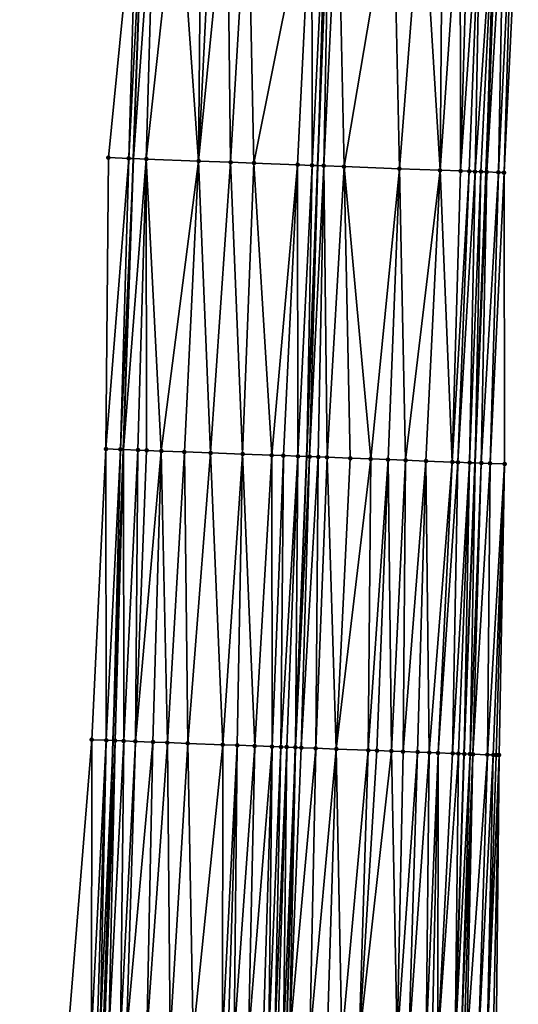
# Model space of a CAD drawing. Header units: feet. Extents: x 2004186 to 2014793, y 836912 to 864902.
# Tile 892 of 974: x 2004186 to 2004220, y 861165 to 861232. Entities that reach past the tile are written whole.
import ezdxf

# ---------------------------------------------------------------- set-up
doc = ezdxf.new("R2010")
doc.units = ezdxf.units.FT
doc.header["$LTSCALE"] = 100
doc.header["$MEASUREMENT"] = 0
for name, color, linetype, lineweight in [('EP_Travel Lane', 5, 'Continuous', 40), ('GPL_Skip Line', 2, 'Continuous', 40), ('Road Shots', 4, 'Continuous', 200), ('Road X-Section', 30, 'Continuous', 13)]:
    doc.layers.add(name, color=color, linetype=linetype, lineweight=lineweight)
doc.layers.add('I-77 SB_MM21-27-Surface-Border', color=7, linetype='Continuous')
doc.layers.add('I-77 SB_MM21-27-Surface-TIN', color=7, linetype='Continuous')

msp = doc.modelspace()

# ---------------------------------------------------------------- linework, layer by layer
at = {"layer": 'EP_Travel Lane'}
for points in [[(2004188.350491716, 860922.342251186, 458.7091436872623), (2004188.217480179, 860942.5299093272, 459.1132109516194), (2004188.277446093, 860962.5266677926, 459.4701127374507), (2004188.337413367, 860982.5238797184, 459.8030662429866), (2004188.397376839, 861002.5198240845, 460.2029673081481), (2004188.549641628, 861022.6916883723, 460.62647474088), (2004188.870431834, 861042.6852360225, 461.0204127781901), (2004189.191227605, 861062.6791305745, 461.3969063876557), (2004189.512018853, 861082.6727431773, 461.787587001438), (2004189.900987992, 861102.8221645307, 462.1748306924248), (2004190.457242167, 861122.8108226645, 462.5558880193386), (2004191.013463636, 861142.7983055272, 462.9940529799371), (2004191.569679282, 861162.7855791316, 463.4423803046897), (2004192.16361443, 861182.8993244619, 463.8981019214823), (2004192.865485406, 861202.883431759, 464.2831902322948), (2004193.567376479, 861222.8681112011, 464.6402158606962), (2004194.269244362, 861242.852130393, 465.0296214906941)], [(2004212.463052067, 860922.6906974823, 457.8377808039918), (2004212.309389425, 860942.509159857, 458.2545775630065), (2004212.363620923, 860962.5054585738, 458.6362310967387), (2004212.417853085, 860982.5020026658, 459.0049167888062), (2004212.47208558, 861002.4986691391, 459.3671489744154), (2004212.611287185, 861022.3285991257, 459.7994372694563), (2004212.92620965, 861042.322114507, 460.1996562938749), (2004213.241133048, 861062.3156891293, 460.5968963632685), (2004213.556060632, 861082.3095294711, 460.9807662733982), (2004213.943923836, 861102.1552192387, 461.3803629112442), (2004214.511993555, 861122.1433622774, 461.7701255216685), (2004215.080044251, 861142.1308359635, 462.19241312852), (2004215.648104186, 861162.1186347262, 462.5989099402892), (2004216.258398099, 861181.9864827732, 463.0114498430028), (2004217.015752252, 861201.9677340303, 463.4314082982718), (2004217.773117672, 861221.9492825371, 463.8367978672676), (2004218.530487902, 861241.9309579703, 464.2359579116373)]]:
    msp.add_polyline3d(points, dxfattribs=at)
at = {"layer": 'GPL_Skip Line'}
msp.add_polyline3d([(2004200.960178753, 860922.5236459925, 458.2950397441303), (2004200.804459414, 860942.5187398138, 458.6819819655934), (2004200.835171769, 860962.5145782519, 459.0898582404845), (2004200.865886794, 860982.5121545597, 459.4059303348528), (2004200.896599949, 861002.5085132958, 459.786321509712), (2004201.023899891, 861022.5034788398, 460.196381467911), (2004201.339265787, 861042.4966912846, 460.6114757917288), (2004201.654640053, 861062.4904343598, 460.9998868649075), (2004201.970009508, 861082.4838724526, 461.4036342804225), (2004202.358246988, 861102.4760442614, 461.7903318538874), (2004202.926310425, 861122.4639662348, 462.1908363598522), (2004203.4943617, 861142.4514602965, 462.6121338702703), (2004204.062409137, 861162.4388192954, 463.0399943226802), (2004204.678962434, 861182.4244422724, 463.4734297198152), (2004205.450956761, 861202.4051672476, 463.8914655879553), (2004206.222968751, 861222.3863493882, 464.2870820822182), (2004206.99498146, 861242.3675501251, 464.6817865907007)], dxfattribs=at)
at = {"layer": 'I-77 SB_MM21-27-Surface-Border', "color": 3, "linetype": 'ByBlock', "lineweight": -2}
for points in [[(2004187.36158193, 860922.3280906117, 458.7383338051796), (2004187.404462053, 860942.5307491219, 459.1348138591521), (2004187.235176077, 860962.5278271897, 459.49343318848), (2004186.265890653, 860982.5258792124, 459.8655192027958), (2004186.296603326, 861002.5219244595, 460.2624634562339), (2004185.825628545, 861022.7329423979, 460.7126237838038), (2004185.741044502, 861042.7324830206, 461.1267337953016), (2004186.056421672, 861062.7264102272, 461.5058819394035), (2004186.371793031, 861082.7199690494, 461.9035657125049), (2004186.764258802, 861102.9092102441, 462.2768487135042), (2004187.332340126, 861122.8977616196, 462.6467693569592), (2004188.100307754, 861142.879471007, 463.073067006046), (2004189.068185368, 861162.8551716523, 463.5152458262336), (2004190.689037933, 861182.9555736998, 463.9335488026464), (2004191.660910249, 861202.9292785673, 464.3171883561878), (2004191.833385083, 861222.9340267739, 464.6931279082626), (2004193.804542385, 861242.8699143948, 465.037978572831)], [(2004219.985724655, 861241.8769193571, 464.1288523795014), (2004219.013869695, 861221.9036637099, 463.7231923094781), (2004219.041312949, 861201.8929332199, 463.2619491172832), (2004218.669069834, 861181.8980445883, 462.7811678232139), (2004218.456999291, 861162.0438829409, 462.3523632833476), (2004218.088867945, 861142.0507300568, 461.9299440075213), (2004217.520816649, 861122.0632352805, 461.5086812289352), (2004216.95273901, 861102.0748135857, 461.1324589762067), (2004216.768384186, 861082.2641143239, 460.7165829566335), (2004216.253030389, 861062.273246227, 460.3422266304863), (2004215.937656, 861042.2794953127, 459.9542062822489), (2004215.422310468, 861022.2891511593, 459.5534926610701), (2004215.096601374, 861002.4985356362, 459.1612570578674), (2004214.865888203, 860982.5023200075, 458.7895266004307), (2004213.835173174, 860962.5055086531, 458.514188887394), (2004213.604460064, 860942.5093327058, 458.1403691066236), (2004213.758822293, 860922.7103066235, 457.7464241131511)]]:
    msp.add_polyline3d(points, dxfattribs=at)
at = {"layer": 'I-77 SB_MM21-27-Surface-TIN', "color": 128, "linetype": 'ByBlock', "lineweight": -2}
for points in [[(2004193.804542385, 861242.8699143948, 465.037978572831), (2004191.833385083, 861222.9340267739, 464.6931279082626), (2004193.23237623, 861222.880879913, 464.6487692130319)], [(2004193.804542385, 861242.8699143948, 465.037978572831), (2004193.23237623, 861222.880879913, 464.6487692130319), (2004194.269244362, 861242.852130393, 465.0296214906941)], [(2004193.23237623, 861222.880879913, 464.6487692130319), (2004193.567376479, 861222.8681112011, 464.6402158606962), (2004194.269244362, 861242.852130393, 465.0296214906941)], [(2004195.003664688, 861242.8240243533, 465.016413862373), (2004194.269244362, 861242.852130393, 465.0296214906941), (2004193.567376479, 861222.8681112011, 464.6402158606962)], [(2004195.003664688, 861242.8240243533, 465.016413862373), (2004193.567376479, 861222.8681112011, 464.6402158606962), (2004194.431505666, 861222.8351744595, 464.61815258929)], [(2004196.602491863, 861242.7627712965, 464.9909139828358), (2004195.003664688, 861242.8240243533, 465.016413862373), (2004194.431505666, 861222.8351744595, 464.61815258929)], [(2004196.602491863, 861242.7627712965, 464.9909139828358), (2004194.431505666, 861222.8351744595, 464.61815258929), (2004198.028911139, 861222.6985024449, 464.5045119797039)], [(2004198.201325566, 861242.7016872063, 464.9571279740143), (2004196.602491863, 861242.7627712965, 464.9909139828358), (2004198.028911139, 861222.6985024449, 464.5045119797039)], [(2004199.000746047, 861242.6712391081, 464.935627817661), (2004198.201325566, 861242.7016872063, 464.9571279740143), (2004198.028911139, 861222.6985024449, 464.5045119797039)], [(2004200.000027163, 861242.6333217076, 464.901753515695), (2004199.000746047, 861242.6712391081, 464.935627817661), (2004198.028911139, 861222.6985024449, 464.5045119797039)], [(2004200.000027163, 861242.6333217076, 464.901753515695), (2004198.028911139, 861222.6985024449, 464.5045119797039), (2004200.227320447, 861222.6148474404, 464.4415979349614)], [(2004201.399013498, 861242.5800502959, 464.863502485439), (2004200.000027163, 861242.6333217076, 464.901753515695), (2004200.227320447, 861222.6148474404, 464.4415979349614)], [(2004201.399013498, 861242.5800502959, 464.863502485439), (2004200.227320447, 861222.6148474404, 464.4415979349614), (2004201.826159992, 861222.5539145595, 464.4003969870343)], [(2004205.795846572, 861242.4131144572, 464.7193240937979), (2004201.399013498, 861242.5800502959, 464.863502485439), (2004201.826159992, 861222.5539145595, 464.4003969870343)], [(2004205.795846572, 861242.4131144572, 464.7193240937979), (2004201.826159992, 861222.5539145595, 464.4003969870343), (2004204.823980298, 861222.439565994, 464.3280204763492)], [(2004205.795846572, 861242.4131144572, 464.7193240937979), (2004204.823980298, 861222.439565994, 464.3280204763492), (2004205.823256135, 861222.4015119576, 464.3008470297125)], [(2004206.795125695, 861242.3751454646, 464.6879798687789), (2004205.795846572, 861242.4131144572, 464.7193240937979), (2004205.823256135, 861222.4015119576, 464.3008470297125)], [(2004206.795125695, 861242.3751454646, 464.6879798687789), (2004205.823256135, 861222.4015119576, 464.3008470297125), (2004206.222968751, 861222.3863493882, 464.2870820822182)], [(2004206.795125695, 861242.3751454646, 464.6879798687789), (2004206.222968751, 861222.3863493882, 464.2870820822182), (2004206.99498146, 861242.3675501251, 464.6817865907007)], [(2004206.622681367, 861222.3711868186, 464.2733171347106), (2004206.99498146, 861242.3675501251, 464.6817865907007), (2004206.222968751, 861222.3863493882, 464.2870820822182)], [(2004207.594548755, 861242.3447641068, 464.6632067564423), (2004206.99498146, 861242.3675501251, 464.6817865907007), (2004206.622681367, 861222.3711868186, 464.2733171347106)], [(2004207.594548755, 861242.3447641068, 464.6632067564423), (2004206.622681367, 861222.3711868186, 464.2733171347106), (2004208.021681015, 861222.3182599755, 464.2181687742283)], [(2004211.391820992, 861242.2007814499, 464.5294104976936), (2004207.594548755, 861242.3447641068, 464.6632067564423), (2004208.021681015, 861222.3182599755, 464.2181687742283)], [(2004211.391820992, 861242.2007814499, 464.5294104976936), (2004208.021681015, 861222.3182599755, 464.2181687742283), (2004211.81895085, 861222.1742151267, 464.0874232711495)], [(2004213.390388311, 861242.1250782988, 464.4552057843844), (2004211.391820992, 861242.2007814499, 464.5294104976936), (2004211.81895085, 861222.1742151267, 464.0874232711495)], [(2004213.390388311, 861242.1250782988, 464.4552057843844), (2004211.81895085, 861222.1742151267, 464.0874232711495), (2004214.616941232, 861222.0681307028, 463.9884419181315)], [(2004214.789381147, 861242.0719751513, 464.408703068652), (2004213.390388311, 861242.1250782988, 464.4552057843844), (2004214.616941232, 861222.0681307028, 463.9884419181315)], [(2004215.988522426, 861242.0265762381, 464.3630534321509), (2004214.789381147, 861242.0719751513, 464.408703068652), (2004214.616941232, 861222.0681307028, 463.9884419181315)], [(2004215.988522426, 861242.0265762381, 464.3630534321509), (2004214.616941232, 861222.0681307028, 463.9884419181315), (2004216.015936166, 861222.0150818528, 463.9392767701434)], [(2004216.588093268, 861242.0038820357, 464.3399709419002), (2004215.988522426, 861242.0265762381, 464.3630534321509), (2004216.015936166, 861222.0150818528, 463.9392767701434)], [(2004217.387527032, 861241.9737777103, 464.3016121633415), (2004216.588093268, 861242.0038820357, 464.3399709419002), (2004216.015936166, 861222.0150818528, 463.9392767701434)], [(2004217.387527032, 861241.9737777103, 464.3016121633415), (2004216.015936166, 861222.0150818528, 463.9392767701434), (2004216.615509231, 861221.9924451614, 463.9133740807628)], [(2004217.387527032, 861241.9737777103, 464.3016121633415), (2004216.615509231, 861221.9924451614, 463.9133740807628), (2004217.015228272, 861221.9774488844, 463.8914541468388)], [(2004218.386825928, 861241.9363204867, 464.2451707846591), (2004217.387527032, 861241.9737777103, 464.3016121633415), (2004217.015228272, 861221.9774488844, 463.8914541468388)], [(2004218.386825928, 861241.9363204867, 464.2451707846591), (2004217.015228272, 861221.9774488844, 463.8914541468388), (2004217.414950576, 861221.9625370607, 463.8653926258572)], [(2004218.386825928, 861241.9363204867, 464.2451707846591), (2004217.414950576, 861221.9625370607, 463.8653926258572), (2004217.773117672, 861221.9492825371, 463.8367978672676)], [(2004218.386825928, 861241.9363204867, 464.2451707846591), (2004217.773117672, 861221.9492825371, 463.8367978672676), (2004218.530487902, 861241.9309579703, 464.2359579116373)], [(2004217.81467749, 861221.9477445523, 463.8334798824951), (2004218.530487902, 861241.9309579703, 464.2359579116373), (2004217.773117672, 861221.9492825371, 463.8367978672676)], [(2004218.986408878, 861241.9139396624, 464.20672023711), (2004218.530487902, 861241.9309579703, 464.2359579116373), (2004217.81467749, 861221.9477445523, 463.8334798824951)], [(2004218.986408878, 861241.9139396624, 464.20672023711), (2004217.81467749, 861221.9477445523, 463.8334798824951), (2004218.614137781, 861221.9183268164, 463.7614509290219)], [(2004218.986408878, 861241.9139396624, 464.20672023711), (2004218.614137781, 861221.9183268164, 463.7614509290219), (2004219.585996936, 861241.8916910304, 464.1617869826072)], [(2004219.585996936, 861241.8916910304, 464.1617869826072), (2004218.614137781, 861221.9183268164, 463.7614509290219), (2004219.013869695, 861221.9036637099, 463.7231923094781)], [(2004219.585996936, 861241.8916910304, 464.1617869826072), (2004219.013869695, 861221.9036637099, 463.7231923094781), (2004219.985724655, 861241.8769193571, 464.1288523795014)], [(2004193.23237623, 861222.880879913, 464.6487692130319), (2004191.833385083, 861222.9340267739, 464.6931279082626), (2004191.660910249, 861202.9292785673, 464.3171883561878)], [(2004193.23237623, 861222.880879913, 464.6487692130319), (2004191.660910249, 861202.9292785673, 464.3171883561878), (2004192.660188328, 861202.8912825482, 464.2871695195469)], [(2004193.23237623, 861222.880879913, 464.6487692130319), (2004192.660188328, 861202.8912825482, 464.2871695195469), (2004193.567376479, 861222.8681112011, 464.6402158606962)], [(2004192.660188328, 861202.8912825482, 464.2871695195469), (2004192.865485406, 861202.883431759, 464.2831902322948), (2004193.567376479, 861222.8681112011, 464.6402158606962)], [(2004194.431505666, 861222.8351744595, 464.61815258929), (2004193.567376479, 861222.8681112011, 464.6402158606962), (2004192.865485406, 861202.883431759, 464.2831902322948)], [(2004194.431505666, 861222.8351744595, 464.61815258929), (2004192.865485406, 861202.883431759, 464.2831902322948), (2004193.859311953, 861202.8454267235, 464.263926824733)], [(2004194.431505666, 861222.8351744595, 464.61815258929), (2004193.859311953, 861202.8454267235, 464.263926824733), (2004194.45887743, 861202.8225936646, 464.2476538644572)], [(2004194.431505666, 861222.8351744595, 464.61815258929), (2004194.45887743, 861202.8225936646, 464.2476538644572), (2004195.458161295, 861202.7847474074, 464.2102907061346)], [(2004198.028911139, 861222.6985024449, 464.5045119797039), (2004194.431505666, 861222.8351744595, 464.61815258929), (2004195.458161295, 861202.7847474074, 464.2102907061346)], [(2004198.028911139, 861222.6985024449, 464.5045119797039), (2004195.458161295, 861202.7847474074, 464.2102907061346), (2004197.05701937, 861202.7242941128, 464.1455704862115)], [(2004198.028911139, 861222.6985024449, 464.5045119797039), (2004197.05701937, 861202.7242941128, 464.1455704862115), (2004198.855722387, 861202.655965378, 464.0883931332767)], [(2004200.227320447, 861222.6148474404, 464.4415979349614), (2004198.028911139, 861222.6985024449, 464.5045119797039), (2004198.855722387, 861202.655965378, 464.0883931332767)], [(2004200.227320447, 861222.6148474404, 464.4415979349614), (2004198.855722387, 861202.655965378, 464.0883931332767), (2004201.054134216, 861202.5723756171, 464.0222790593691)], [(2004201.826159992, 861222.5539145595, 464.4003969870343), (2004200.227320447, 861222.6148474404, 464.4415979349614), (2004201.054134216, 861202.5723756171, 464.0222790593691)], [(2004201.826159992, 861222.5539145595, 464.4003969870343), (2004201.054134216, 861202.5723756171, 464.0222790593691), (2004203.052691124, 861202.4964030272, 463.9612876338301)], [(2004204.823980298, 861222.439565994, 464.3280204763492), (2004201.826159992, 861222.5539145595, 464.4003969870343), (2004203.052691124, 861202.4964030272, 463.9612876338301)], [(2004204.823980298, 861222.439565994, 464.3280204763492), (2004203.052691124, 861202.4964030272, 463.9612876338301), (2004203.852110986, 861202.4659388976, 463.9405736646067)], [(2004204.823980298, 861222.439565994, 464.3280204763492), (2004203.852110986, 861202.4659388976, 463.9405736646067), (2004204.851390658, 861202.4279841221, 463.9085322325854)], [(2004205.823256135, 861222.4015119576, 464.3008470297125), (2004204.823980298, 861222.439565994, 464.3280204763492), (2004204.851390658, 861202.4279841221, 463.9085322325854)], [(2004205.823256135, 861222.4015119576, 464.3008470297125), (2004204.851390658, 861202.4279841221, 463.9085322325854), (2004205.450956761, 861202.4051672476, 463.8914655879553)], [(2004205.823256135, 861222.4015119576, 464.3008470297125), (2004205.450956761, 861202.4051672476, 463.8914655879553), (2004206.222968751, 861222.3863493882, 464.2870820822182)], [(2004205.650812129, 861202.3975616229, 463.8857767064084), (2004206.222968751, 861222.3863493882, 464.2870820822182), (2004205.450956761, 861202.4051672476, 463.8914655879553)], [(2004206.622681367, 861222.3711868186, 464.2733171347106), (2004206.222968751, 861222.3863493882, 464.2870820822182), (2004205.650812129, 861202.3975616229, 463.8857767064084)], [(2004206.622681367, 861222.3711868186, 464.2733171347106), (2004205.650812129, 861202.3975616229, 463.8857767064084), (2004206.25038452, 861202.3749075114, 463.8607281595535)], [(2004206.622681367, 861222.3711868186, 464.2733171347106), (2004206.25038452, 861202.3749075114, 463.8607281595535), (2004206.849957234, 861202.3522617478, 463.835270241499)], [(2004208.021681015, 861222.3182599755, 464.2181687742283), (2004206.622681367, 861222.3711868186, 464.2733171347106), (2004206.849957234, 861202.3522617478, 463.835270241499)], [(2004208.021681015, 861222.3182599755, 464.2181687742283), (2004206.849957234, 861202.3522617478, 463.835270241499), (2004208.448808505, 861202.2916323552, 463.7791858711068)], [(2004211.81895085, 861222.1742151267, 464.0874232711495), (2004208.021681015, 861222.3182599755, 464.2181687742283), (2004209.847806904, 861202.2386731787, 463.7256228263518)], [(2004208.021681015, 861222.3182599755, 464.2181687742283), (2004208.448808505, 861202.2916323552, 463.7791858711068), (2004209.847806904, 861202.2386731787, 463.7256228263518)], [(2004211.81895085, 861222.1742151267, 464.0874232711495), (2004209.847806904, 861202.2386731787, 463.7256228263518), (2004211.04694217, 861202.1931186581, 463.6876041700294)], [(2004211.81895085, 861222.1742151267, 464.0874232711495), (2004211.04694217, 861202.1931186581, 463.6876041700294), (2004212.246078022, 861202.1475792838, 463.648842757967)], [(2004214.616941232, 861222.0681307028, 463.9884419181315), (2004211.81895085, 861222.1742151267, 464.0874232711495), (2004212.246078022, 861202.1475792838, 463.648842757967)], [(2004214.616941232, 861222.0681307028, 463.9884419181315), (2004212.246078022, 861202.1475792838, 463.648842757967), (2004213.645076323, 861202.0946175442, 463.5954053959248)], [(2004214.616941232, 861222.0681307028, 463.9884419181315), (2004213.645076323, 861202.0946175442, 463.5954053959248), (2004215.443788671, 861202.0265303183, 463.5263844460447)], [(2004216.015936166, 861222.0150818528, 463.9392767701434), (2004214.616941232, 861222.0681307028, 463.9884419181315), (2004215.443788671, 861202.0265303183, 463.5263844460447)], [(2004216.615509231, 861221.9924451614, 463.9133740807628), (2004216.015936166, 861222.0150818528, 463.9392767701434), (2004215.443788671, 861202.0265303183, 463.5263844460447)], [(2004216.615509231, 861221.9924451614, 463.9133740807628), (2004215.443788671, 861202.0265303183, 463.5263844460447), (2004215.843506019, 861202.0114902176, 463.5066135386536)], [(2004217.015228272, 861221.9774488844, 463.8914541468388), (2004216.615509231, 861221.9924451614, 463.9133740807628), (2004215.843506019, 861202.0114902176, 463.5066135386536)], [(2004217.015228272, 861221.9774488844, 463.8914541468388), (2004215.843506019, 861202.0114902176, 463.5066135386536), (2004216.642947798, 861201.9815933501, 463.458081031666)], [(2004217.414950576, 861221.9625370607, 463.8653926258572), (2004217.015228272, 861221.9774488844, 463.8914541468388), (2004216.642947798, 861201.9815933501, 463.458081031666)], [(2004217.414950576, 861221.9625370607, 463.8653926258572), (2004216.642947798, 861201.9815933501, 463.458081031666), (2004217.015752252, 861201.9677340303, 463.4314082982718)], [(2004217.414950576, 861221.9625370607, 463.8653926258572), (2004217.015752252, 861201.9677340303, 463.4314082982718), (2004217.773117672, 861221.9492825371, 463.8367978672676)], [(2004217.81467749, 861221.9477445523, 463.8334798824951), (2004217.773117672, 861221.9492825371, 463.8367978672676), (2004217.015752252, 861201.9677340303, 463.4314082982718)], [(2004217.81467749, 861221.9477445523, 463.8334798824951), (2004217.015752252, 861201.9677340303, 463.4314082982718), (2004217.442396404, 861201.9518731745, 463.4008835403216)], [(2004217.81467749, 861221.9477445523, 463.8334798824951), (2004217.442396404, 861201.9518731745, 463.4008835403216), (2004218.614137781, 861221.9183268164, 463.7614509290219)], [(2004218.614137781, 861221.9183268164, 463.7614509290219), (2004217.442396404, 861201.9518731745, 463.4008835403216), (2004218.041987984, 861201.9297156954, 463.3514801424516)], [(2004218.614137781, 861221.9183268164, 463.7614509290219), (2004218.041987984, 861201.9297156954, 463.3514801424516), (2004219.013869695, 861221.9036637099, 463.7231923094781)], [(2004219.013869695, 861221.9036637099, 463.7231923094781), (2004218.041987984, 861201.9297156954, 463.3514801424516), (2004219.041312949, 861201.8929332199, 463.2619491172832)], [(2004191.660910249, 861202.9292785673, 464.3171883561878), (2004190.689037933, 861182.9555736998, 463.9335488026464), (2004191.68831379, 861182.9175201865, 463.9063499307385)], [(2004192.660188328, 861202.8912825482, 464.2871695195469), (2004191.660910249, 861202.9292785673, 464.3171883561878), (2004191.68831379, 861182.9175201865, 463.9063499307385)], [(2004192.660188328, 861202.8912825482, 464.2871695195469), (2004191.68831379, 861182.9175201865, 463.9063499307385), (2004192.16361443, 861182.8993244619, 463.8981019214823)], [(2004192.660188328, 861202.8912825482, 464.2871695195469), (2004192.16361443, 861182.8993244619, 463.8981019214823), (2004192.865485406, 861202.883431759, 464.2831902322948)], [(2004192.287874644, 861182.894567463, 463.8959456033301), (2004192.865485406, 861202.883431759, 464.2831902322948), (2004192.16361443, 861182.8993244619, 463.8981019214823)], [(2004192.887435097, 861182.8716043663, 463.8860499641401), (2004192.865485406, 861202.883431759, 464.2831902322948), (2004192.287874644, 861182.894567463, 463.8959456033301)], [(2004193.859311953, 861202.8454267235, 464.263926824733), (2004192.865485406, 861202.883431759, 464.2831902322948), (2004192.887435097, 861182.8716043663, 463.8860499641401)], [(2004193.859311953, 861202.8454267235, 464.263926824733), (2004192.887435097, 861182.8716043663, 463.8860499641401), (2004193.686857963, 861182.8412179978, 463.8615229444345)], [(2004194.45887743, 861202.8225936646, 464.2476538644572), (2004193.859311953, 861202.8454267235, 464.263926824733), (2004193.686857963, 861182.8412179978, 463.8615229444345)], [(2004195.458161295, 861202.7847474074, 464.2102907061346), (2004194.45887743, 861202.8225936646, 464.2476538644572), (2004193.686857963, 861182.8412179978, 463.8615229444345)], [(2004195.458161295, 861202.7847474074, 464.2102907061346), (2004193.686857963, 861182.8412179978, 463.8615229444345), (2004194.88599711, 861182.7957639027, 463.8185799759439)], [(2004195.458161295, 861202.7847474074, 464.2102907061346), (2004194.88599711, 861182.7957639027, 463.8185799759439), (2004195.885278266, 861182.7578475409, 463.7846551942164)], [(2004197.05701937, 861202.7242941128, 464.1455704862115), (2004195.458161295, 861202.7847474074, 464.2102907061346), (2004195.885278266, 861182.7578475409, 463.7846551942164)], [(2004197.05701937, 861202.7242941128, 464.1455704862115), (2004195.885278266, 861182.7578475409, 463.7846551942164), (2004197.284275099, 861182.7048478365, 463.733080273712)], [(2004198.855722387, 861202.655965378, 464.0883931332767), (2004197.05701937, 861202.7242941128, 464.1455704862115), (2004197.284275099, 861182.7048478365, 463.733080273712)], [(2004198.855722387, 861202.655965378, 464.0883931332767), (2004197.284275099, 861182.7048478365, 463.733080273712), (2004199.68255044, 861182.6138632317, 463.650941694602)], [(2004201.054134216, 861202.5723756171, 464.0222790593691), (2004198.855722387, 861202.655965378, 464.0883931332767), (2004199.68255044, 861182.6138632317, 463.650941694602)], [(2004201.054134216, 861202.5723756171, 464.0222790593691), (2004199.68255044, 861182.6138632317, 463.650941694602), (2004200.681836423, 861182.5760717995, 463.6108903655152)], [(2004201.054134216, 861202.5723756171, 464.0222790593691), (2004200.681836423, 861182.5760717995, 463.6108903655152), (2004201.880981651, 861182.530775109, 463.560228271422)], [(2004203.052691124, 861202.4964030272, 463.9612876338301), (2004201.054134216, 861202.5723756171, 464.0222790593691), (2004201.880981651, 861182.530775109, 463.560228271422)], [(2004203.052691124, 861202.4964030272, 463.9612876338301), (2004201.880981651, 861182.530775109, 463.560228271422), (2004203.080119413, 861182.4852851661, 463.5190432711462)], [(2004203.852110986, 861202.4659388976, 463.9405736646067), (2004203.052691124, 861202.4964030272, 463.9612876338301), (2004203.080119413, 861182.4852851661, 463.5190432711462)], [(2004203.852110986, 861202.4659388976, 463.9405736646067), (2004203.080119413, 861182.4852851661, 463.5190432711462), (2004203.679690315, 861182.4625924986, 463.4958857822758)], [(2004204.851390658, 861202.4279841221, 463.9085322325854), (2004203.852110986, 861202.4659388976, 463.9405736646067), (2004203.679690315, 861182.4625924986, 463.4958857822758)], [(2004204.851390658, 861202.4279841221, 463.9085322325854), (2004203.679690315, 861182.4625924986, 463.4958857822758), (2004204.079400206, 861182.4473594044, 463.4855794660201)], [(2004204.851390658, 861202.4279841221, 463.9085322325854), (2004204.079400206, 861182.4473594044, 463.4855794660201), (2004204.678962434, 861182.4244422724, 463.4734297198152)], [(2004204.851390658, 861202.4279841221, 463.9085322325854), (2004204.678962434, 861182.4244422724, 463.4734297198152), (2004205.450956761, 861202.4051672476, 463.8914655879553)], [(2004205.650812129, 861202.3975616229, 463.8857767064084), (2004205.450956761, 861202.4051672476, 463.8914655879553), (2004204.678962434, 861182.4244422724, 463.4734297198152)], [(2004205.650812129, 861202.3975616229, 463.8857767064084), (2004204.678962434, 861182.4244422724, 463.4734297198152), (2004205.078675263, 861182.4092851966, 463.459395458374)], [(2004206.25038452, 861202.3749075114, 463.8607281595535), (2004205.650812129, 861202.3975616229, 463.8857767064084), (2004205.078675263, 861182.4092851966, 463.459395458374)], [(2004206.25038452, 861202.3749075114, 463.8607281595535), (2004205.078675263, 861182.4092851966, 463.459395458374), (2004206.07795992, 861182.3714594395, 463.4210274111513)], [(2004206.849957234, 861202.3522617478, 463.835270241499), (2004206.25038452, 861202.3749075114, 463.8607281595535), (2004206.07795992, 861182.3714594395, 463.4210274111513)], [(2004206.849957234, 861202.3522617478, 463.835270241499), (2004206.07795992, 861182.3714594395, 463.4210274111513), (2004207.476960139, 861182.3185473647, 463.3651551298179)], [(2004208.448808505, 861202.2916323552, 463.7791858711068), (2004206.849957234, 861202.3522617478, 463.835270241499), (2004207.476960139, 861182.3185473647, 463.3651551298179)], [(2004209.847806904, 861202.2386731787, 463.7256228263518), (2004208.448808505, 861202.2916323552, 463.7791858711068), (2004207.476960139, 861182.3185473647, 463.3651551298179)], [(2004209.847806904, 861202.2386731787, 463.7256228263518), (2004207.476960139, 861182.3185473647, 463.3651551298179), (2004209.675380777, 861182.2351855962, 463.287861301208)], [(2004211.04694217, 861202.1931186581, 463.6876041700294), (2004209.847806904, 861202.2386731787, 463.7256228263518), (2004209.675380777, 861182.2351855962, 463.287861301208)], [(2004211.04694217, 861202.1931186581, 463.6876041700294), (2004209.675380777, 861182.2351855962, 463.287861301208), (2004210.274950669, 861182.2124667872, 463.2659858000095)], [(2004211.04694217, 861202.1931186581, 463.6876041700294), (2004210.274950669, 861182.2124667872, 463.2659858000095), (2004211.274229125, 861182.1744805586, 463.2354872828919)], [(2004212.246078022, 861202.1475792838, 463.648842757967), (2004211.04694217, 861202.1931186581, 463.6876041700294), (2004211.274229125, 861182.1744805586, 463.2354872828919)], [(2004212.246078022, 861202.1475792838, 463.648842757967), (2004211.274229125, 861182.1744805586, 463.2354872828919), (2004212.073656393, 861182.1442081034, 463.2053739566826)], [(2004213.645076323, 861202.0946175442, 463.5954053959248), (2004212.246078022, 861202.1475792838, 463.648842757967), (2004212.073656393, 861182.1442081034, 463.2053739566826)], [(2004213.645076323, 861202.0946175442, 463.5954053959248), (2004212.073656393, 861182.1442081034, 463.2053739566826), (2004213.072941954, 861182.1064057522, 463.1658580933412)], [(2004213.645076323, 861202.0946175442, 463.5954053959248), (2004213.072941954, 861182.1064057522, 463.1658580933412), (2004213.872367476, 861182.0760881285, 463.1379598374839)], [(2004215.443788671, 861202.0265303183, 463.5263844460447), (2004213.645076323, 861202.0946175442, 463.5954053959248), (2004213.872367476, 861182.0760881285, 463.1379598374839)], [(2004215.443788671, 861202.0265303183, 463.5263844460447), (2004213.872367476, 861182.0760881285, 463.1379598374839), (2004214.471941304, 861182.0534711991, 463.1110881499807)], [(2004215.843506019, 861202.0114902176, 463.5066135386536), (2004215.443788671, 861202.0265303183, 463.5263844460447), (2004214.471941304, 861182.0534711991, 463.1110881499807)], [(2004215.843506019, 861202.0114902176, 463.5066135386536), (2004214.471941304, 861182.0534711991, 463.1110881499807), (2004215.471235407, 861182.0158899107, 463.0607313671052)], [(2004216.642947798, 861201.9815933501, 463.458081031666), (2004215.843506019, 861202.0114902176, 463.5066135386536), (2004215.471235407, 861182.0158899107, 463.0607313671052)], [(2004216.642947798, 861201.9815933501, 463.458081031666), (2004215.471235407, 861182.0158899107, 463.0607313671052), (2004215.870954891, 861182.0009050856, 463.0382499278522)], [(2004216.642947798, 861201.9815933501, 463.458081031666), (2004215.870954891, 861182.0009050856, 463.0382499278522), (2004216.258398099, 861181.9864827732, 463.0114498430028)], [(2004216.642947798, 861201.9815933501, 463.458081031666), (2004216.258398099, 861181.9864827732, 463.0114498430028), (2004217.015752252, 861201.9677340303, 463.4314082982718)], [(2004216.270678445, 861181.9860256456, 463.0106003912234), (2004217.015752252, 861201.9677340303, 463.4314082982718), (2004216.258398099, 861181.9864827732, 463.0114498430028)], [(2004216.670406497, 861181.9712625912, 462.9772433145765), (2004217.015752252, 861201.9677340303, 463.4314082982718), (2004216.270678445, 861181.9860256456, 463.0106003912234)], [(2004217.442396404, 861201.9518731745, 463.4008835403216), (2004217.015752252, 861201.9677340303, 463.4314082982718), (2004216.670406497, 861181.9712625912, 462.9772433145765)], [(2004217.442396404, 861201.9518731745, 463.4008835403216), (2004216.670406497, 861181.9712625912, 462.9772433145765), (2004216.870272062, 861181.9639208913, 462.9586116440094)], [(2004217.442396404, 861201.9518731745, 463.4008835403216), (2004216.870272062, 861181.9639208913, 462.9586116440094), (2004218.041987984, 861201.9297156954, 463.3514801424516)], [(2004218.041987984, 861201.9297156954, 463.3514801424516), (2004216.870272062, 861181.9639208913, 462.9586116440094), (2004217.869610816, 861181.9274952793, 462.8515804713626)], [(2004218.041987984, 861201.9297156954, 463.3514801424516), (2004217.869610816, 861181.9274952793, 462.8515804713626), (2004219.041312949, 861201.8929332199, 463.2619491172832)], [(2004219.041312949, 861201.8929332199, 463.2619491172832), (2004217.869610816, 861181.9274952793, 462.8515804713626), (2004218.269342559, 861181.9128277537, 462.8135386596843)], [(2004219.041312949, 861201.8929332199, 463.2619491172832), (2004218.269342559, 861181.9128277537, 462.8135386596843), (2004218.469206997, 861181.90545687, 462.7963381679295)], [(2004219.041312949, 861201.8929332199, 463.2619491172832), (2004218.469206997, 861181.90545687, 462.7963381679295), (2004218.669069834, 861181.8980445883, 462.7811678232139)], [(2004190.689037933, 861182.9555736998, 463.9335488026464), (2004189.068185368, 861162.8551716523, 463.5152458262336), (2004190.66756821, 861162.8107246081, 463.4663077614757)], [(2004191.68831379, 861182.9175201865, 463.9063499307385), (2004190.689037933, 861182.9555736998, 463.9335488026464), (2004190.66756821, 861162.8107246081, 463.4663077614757)], [(2004191.68831379, 861182.9175201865, 463.9063499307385), (2004190.66756821, 861162.8107246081, 463.4663077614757), (2004191.067415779, 861162.7996782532, 463.4508950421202)], [(2004191.68831379, 861182.9175201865, 463.9063499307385), (2004191.067415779, 861162.7996782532, 463.4508950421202), (2004191.267338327, 861162.7941115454, 463.4453039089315)], [(2004191.68831379, 861182.9175201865, 463.9063499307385), (2004191.267338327, 861162.7941115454, 463.4453039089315), (2004192.16361443, 861182.8993244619, 463.8981019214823)], [(2004191.467259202, 861162.7884860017, 463.4425717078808), (2004192.16361443, 861182.8993244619, 463.8981019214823), (2004191.267338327, 861162.7941115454, 463.4453039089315)], [(2004191.467259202, 861162.7884860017, 463.4425717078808), (2004191.569679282, 861162.7855791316, 463.4423803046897), (2004192.16361443, 861182.8993244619, 463.8981019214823)], [(2004192.287874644, 861182.894567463, 463.8959456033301), (2004192.16361443, 861182.8993244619, 463.8981019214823), (2004191.569679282, 861162.7855791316, 463.4423803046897)], [(2004192.287874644, 861182.894567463, 463.8959456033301), (2004191.569679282, 861162.7855791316, 463.4423803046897), (2004191.867098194, 861162.7771378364, 463.4418244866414)], [(2004192.887435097, 861182.8716043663, 463.8860499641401), (2004192.287874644, 861182.894567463, 463.8959456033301), (2004191.867098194, 861162.7771378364, 463.4418244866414)], [(2004192.887435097, 861182.8716043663, 463.8860499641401), (2004191.867098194, 861162.7771378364, 463.4418244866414), (2004192.666782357, 861162.7546589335, 463.4297648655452)], [(2004193.686857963, 861182.8412179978, 463.8615229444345), (2004192.887435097, 861182.8716043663, 463.8860499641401), (2004192.666782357, 861162.7546589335, 463.4297648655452)], [(2004193.686857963, 861182.8412179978, 463.8615229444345), (2004192.666782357, 861162.7546589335, 463.4297648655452), (2004193.066626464, 861162.7434907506, 463.4202719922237)], [(2004194.88599711, 861182.7957639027, 463.8185799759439), (2004193.686857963, 861182.8412179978, 463.8615229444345), (2004193.066626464, 861162.7434907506, 463.4202719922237)], [(2004194.88599711, 861182.7957639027, 463.8185799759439), (2004193.066626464, 861162.7434907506, 463.4202719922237), (2004194.466089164, 861162.7046950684, 463.3728115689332)], [(2004195.885278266, 861182.7578475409, 463.7846551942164), (2004194.88599711, 861182.7957639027, 463.8185799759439), (2004194.466089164, 861162.7046950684, 463.3728115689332)], [(2004195.885278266, 861182.7578475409, 463.7846551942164), (2004194.466089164, 861162.7046950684, 463.3728115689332), (2004196.065471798, 861162.6602407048, 463.3242291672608)], [(2004197.284275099, 861182.7048478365, 463.733080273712), (2004195.885278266, 861182.7578475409, 463.7846551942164), (2004196.065471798, 861162.6602407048, 463.3242291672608)], [(2004197.284275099, 861182.7048478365, 463.733080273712), (2004196.065471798, 861162.6602407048, 463.3242291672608), (2004197.664856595, 861162.6158624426, 463.2719488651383)], [(2004199.68255044, 861182.6138632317, 463.650941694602), (2004197.284275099, 861182.7048478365, 463.733080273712), (2004197.664856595, 861162.6158624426, 463.2719488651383)], [(2004199.68255044, 861182.6138632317, 463.650941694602), (2004197.664856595, 861162.6158624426, 463.2719488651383), (2004199.664091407, 861162.5605238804, 463.2000742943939)], [(2004200.681836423, 861182.5760717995, 463.6108903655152), (2004199.68255044, 861182.6138632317, 463.650941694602), (2004199.664091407, 861162.5605238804, 463.2000742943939)], [(2004200.681836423, 861182.5760717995, 463.6108903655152), (2004199.664091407, 861162.5605238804, 463.2000742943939), (2004200.06394147, 861162.5495652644, 463.1803981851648)], [(2004200.681836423, 861182.5760717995, 463.6108903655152), (2004200.06394147, 861162.5495652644, 463.1803981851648), (2004200.463793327, 861162.538669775, 463.1576546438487)], [(2004201.880981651, 861182.530775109, 463.560228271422), (2004200.681836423, 861182.5760717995, 463.6108903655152), (2004200.463793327, 861162.538669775, 463.1576546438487)], [(2004201.880981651, 861182.530775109, 463.560228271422), (2004200.463793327, 861162.538669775, 463.1576546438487), (2004201.46341363, 861162.5111024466, 463.1167632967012)], [(2004203.080119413, 861182.4852851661, 463.5190432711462), (2004201.880981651, 861182.530775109, 463.560228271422), (2004201.46341363, 861162.5111024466, 463.1167632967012)], [(2004203.080119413, 861182.4852851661, 463.5190432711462), (2004201.46341363, 861162.5111024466, 463.1167632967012), (2004202.463031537, 861162.4834507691, 463.0799706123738)], [(2004203.080119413, 861182.4852851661, 463.5190432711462), (2004202.463031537, 861162.4834507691, 463.0799706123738), (2004202.862879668, 861162.4724241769, 463.0635975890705)], [(2004203.679690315, 861182.4625924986, 463.4958857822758), (2004203.080119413, 861182.4852851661, 463.5190432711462), (2004202.862879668, 861162.4724241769, 463.0635975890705)], [(2004203.679690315, 861182.4625924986, 463.4958857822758), (2004202.862879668, 861162.4724241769, 463.0635975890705), (2004203.262725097, 861162.4613025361, 463.0518431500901)], [(2004204.079400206, 861182.4473594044, 463.4855794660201), (2004203.679690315, 861182.4625924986, 463.4958857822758), (2004203.262725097, 861162.4613025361, 463.0518431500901)], [(2004204.079400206, 861182.4473594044, 463.4855794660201), (2004203.262725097, 861162.4613025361, 463.0518431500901), (2004203.462646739, 861162.4557039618, 463.0478004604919)], [(2004204.079400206, 861182.4473594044, 463.4855794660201), (2004203.462646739, 861162.4557039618, 463.0478004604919), (2004203.862486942, 861162.4443983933, 463.0449834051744)], [(2004204.079400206, 861182.4473594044, 463.4855794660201), (2004203.862486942, 861162.4443983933, 463.0449834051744), (2004204.678962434, 861182.4244422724, 463.4734297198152)], [(2004203.862486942, 861162.4443983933, 463.0449834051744), (2004204.062409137, 861162.4388192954, 463.0399943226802), (2004204.678962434, 861182.4244422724, 463.4734297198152)], [(2004204.262331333, 861162.4332401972, 463.0350052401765), (2004204.678962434, 861182.4244422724, 463.4734297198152), (2004204.062409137, 861162.4388192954, 463.0399943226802)], [(2004205.078675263, 861182.4092851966, 463.459395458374), (2004204.678962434, 861182.4244422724, 463.4734297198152), (2004204.262331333, 861162.4332401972, 463.0350052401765)], [(2004206.07795992, 861182.3714594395, 463.4210274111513), (2004205.078675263, 861182.4092851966, 463.459395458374), (2004204.262331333, 861162.4332401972, 463.0350052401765)], [(2004206.07795992, 861182.3714594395, 463.4210274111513), (2004204.262331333, 861162.4332401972, 463.0350052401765), (2004205.661794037, 861162.3944446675, 462.9875374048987)], [(2004207.476960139, 861182.3185473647, 463.3651551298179), (2004206.07795992, 861182.3714594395, 463.4210274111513), (2004205.661794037, 861162.3944446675, 462.9875374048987)], [(2004207.476960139, 861182.3185473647, 463.3651551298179), (2004205.661794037, 861162.3944446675, 462.9875374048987), (2004206.861337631, 861162.3613367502, 462.939785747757)], [(2004207.476960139, 861182.3185473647, 463.3651551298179), (2004206.861337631, 861162.3613367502, 462.939785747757), (2004207.860953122, 861162.3336000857, 462.9071227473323)], [(2004209.675380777, 861182.2351855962, 463.287861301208), (2004207.476960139, 861182.3185473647, 463.3651551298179), (2004207.860953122, 861162.3336000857, 462.9071227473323)], [(2004209.675380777, 861182.2351855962, 463.287861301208), (2004207.860953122, 861162.3336000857, 462.9071227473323), (2004209.060495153, 861162.3004371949, 462.862042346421)], [(2004210.274950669, 861182.2124667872, 463.2659858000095), (2004209.675380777, 861182.2351855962, 463.287861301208), (2004209.060495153, 861162.3004371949, 462.862042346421)], [(2004211.274229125, 861182.1744805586, 463.2354872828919), (2004210.274950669, 861182.2124667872, 463.2659858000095), (2004209.060495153, 861162.3004371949, 462.862042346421)], [(2004211.274229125, 861182.1744805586, 463.2354872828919), (2004209.060495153, 861162.3004371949, 462.862042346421), (2004211.659497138, 861162.2283820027, 462.7741964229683)], [(2004212.073656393, 861182.1442081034, 463.2053739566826), (2004211.274229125, 861182.1744805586, 463.2354872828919), (2004211.659497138, 861162.2283820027, 462.7741964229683)], [(2004213.072941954, 861182.1064057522, 463.1658580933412), (2004212.073656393, 861182.1442081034, 463.2053739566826), (2004211.659497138, 861162.2283820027, 462.7741964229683)], [(2004213.072941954, 861182.1064057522, 463.1658580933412), (2004211.659497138, 861162.2283820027, 462.7741964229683), (2004212.459190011, 861162.2062095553, 462.7472455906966)], [(2004213.872367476, 861182.0760881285, 463.1379598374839), (2004213.072941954, 861182.1064057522, 463.1658580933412), (2004212.459190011, 861162.2062095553, 462.7472455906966)], [(2004213.872367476, 861182.0760881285, 463.1379598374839), (2004212.459190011, 861162.2062095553, 462.7472455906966), (2004213.658732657, 861162.1730682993, 462.7011139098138)], [(2004214.471941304, 861182.0534711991, 463.1110881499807), (2004213.872367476, 861182.0760881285, 463.1379598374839), (2004213.658732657, 861162.1730682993, 462.7011139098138)], [(2004214.471941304, 861182.0534711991, 463.1110881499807), (2004213.658732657, 861162.1730682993, 462.7011139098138), (2004214.058579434, 861162.1619940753, 462.6870554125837)], [(2004214.471941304, 861182.0534711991, 463.1110881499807), (2004214.058579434, 861162.1619940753, 462.6870554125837), (2004214.458428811, 861162.1510113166, 462.6685524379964)], [(2004215.471235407, 861182.0158899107, 463.0607313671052), (2004214.471941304, 861182.0534711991, 463.1110881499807), (2004214.458428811, 861162.1510113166, 462.6685524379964)], [(2004215.870954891, 861182.0009050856, 463.0382499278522), (2004215.471235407, 861182.0158899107, 463.0607313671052), (2004214.458428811, 861162.1510113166, 462.6685524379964)], [(2004215.870954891, 861182.0009050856, 463.0382499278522), (2004214.458428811, 861162.1510113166, 462.6685524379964), (2004215.648104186, 861162.1186347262, 462.5989099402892)], [(2004215.870954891, 861182.0009050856, 463.0382499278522), (2004215.648104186, 861162.1186347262, 462.5989099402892), (2004216.258398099, 861181.9864827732, 463.0114498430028)], [(2004216.270678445, 861181.9860256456, 463.0106003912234), (2004216.258398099, 861181.9864827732, 463.0114498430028), (2004215.648104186, 861162.1186347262, 462.5989099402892)], [(2004216.270678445, 861181.9860256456, 463.0106003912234), (2004215.648104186, 861162.1186347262, 462.5989099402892), (2004215.657985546, 861162.1183658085, 462.5983314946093)], [(2004216.670406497, 861181.9712625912, 462.9772433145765), (2004216.270678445, 861181.9860256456, 463.0106003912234), (2004215.657985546, 861162.1183658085, 462.5983314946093)], [(2004216.670406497, 861181.9712625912, 462.9772433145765), (2004215.657985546, 861162.1183658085, 462.5983314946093), (2004216.057837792, 861162.107484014, 462.5749225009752)], [(2004216.870272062, 861181.9639208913, 462.9586116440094), (2004216.670406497, 861181.9712625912, 462.9772433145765), (2004216.057837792, 861162.107484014, 462.5749225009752)], [(2004216.870272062, 861181.9639208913, 462.9586116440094), (2004216.057837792, 861162.107484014, 462.5749225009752), (2004216.257765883, 861162.1021123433, 462.5598541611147)], [(2004216.870272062, 861181.9639208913, 462.9586116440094), (2004216.257765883, 861162.1021123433, 462.5598541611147), (2004216.457695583, 861162.0967973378, 462.5420323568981)], [(2004217.869610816, 861181.9274952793, 462.8515804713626), (2004216.870272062, 861181.9639208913, 462.9586116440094), (2004216.457695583, 861162.0967973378, 462.5420323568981)], [(2004217.869610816, 861181.9274952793, 462.8515804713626), (2004216.457695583, 861162.0967973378, 462.5420323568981), (2004217.257422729, 861162.0758308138, 462.4564835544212)], [(2004218.269342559, 861181.9128277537, 462.8135386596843), (2004217.869610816, 861181.9274952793, 462.8515804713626), (2004217.257422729, 861162.0758308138, 462.4564835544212)], [(2004218.269342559, 861181.9128277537, 462.8135386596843), (2004217.257422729, 861162.0758308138, 462.4564835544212), (2004217.857212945, 861162.0599249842, 462.4011139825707)], [(2004218.269342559, 861181.9128277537, 462.8135386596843), (2004217.857212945, 861162.0599249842, 462.4011139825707), (2004218.469206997, 861181.90545687, 462.7963381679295)], [(2004218.469206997, 861181.90545687, 462.7963381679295), (2004217.857212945, 861162.0599249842, 462.4011139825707), (2004218.669069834, 861181.8980445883, 462.7811678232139)], [(2004218.669069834, 861181.8980445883, 462.7811678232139), (2004217.857212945, 861162.0599249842, 462.4011139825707), (2004218.257071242, 861162.0492560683, 462.3673608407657)], [(2004218.669069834, 861181.8980445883, 462.7811678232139), (2004218.257071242, 861162.0492560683, 462.3673608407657), (2004218.456999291, 861162.0438829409, 462.3523632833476)]]:
    msp.add_3dface(points, dxfattribs=at)
at = {"layer": 'Road Shots', "lineweight": 100}
for p in [(2004191.833385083, 861222.9340267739, 464.6931279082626), (2004193.23237623, 861222.880879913, 464.6487692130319), (2004194.431505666, 861222.8351744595, 464.61815258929), (2004198.028911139, 861222.6985024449, 464.5045119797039), (2004200.227320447, 861222.6148474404, 464.4415979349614), (2004201.826159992, 861222.5539145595, 464.4003969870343), (2004204.823980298, 861222.439565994, 464.3280204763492), (2004205.823256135, 861222.4015119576, 464.3008470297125), (2004206.622681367, 861222.3711868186, 464.2733171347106), (2004208.021681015, 861222.3182599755, 464.2181687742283), (2004211.81895085, 861222.1742151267, 464.0874232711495), (2004214.616941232, 861222.0681307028, 463.9884419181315), (2004216.015936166, 861222.0150818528, 463.9392767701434), (2004216.615509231, 861221.9924451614, 463.9133740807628), (2004217.015228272, 861221.9774488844, 463.8914541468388), (2004217.414950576, 861221.9625370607, 463.8653926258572), (2004217.81467749, 861221.9477445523, 463.8334798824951), (2004218.614137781, 861221.9183268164, 463.7614509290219), (2004219.013869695, 861221.9036637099, 463.7231923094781), (2004191.660910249, 861202.9292785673, 464.3171883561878), (2004192.660188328, 861202.8912825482, 464.2871695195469), (2004193.859311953, 861202.8454267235, 464.263926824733), (2004194.45887743, 861202.8225936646, 464.2476538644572), (2004195.458161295, 861202.7847474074, 464.2102907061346), (2004197.05701937, 861202.7242941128, 464.1455704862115), (2004198.855722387, 861202.655965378, 464.0883931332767), (2004201.054134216, 861202.5723756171, 464.0222790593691), (2004203.052691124, 861202.4964030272, 463.9612876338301), (2004203.852110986, 861202.4659388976, 463.9405736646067), (2004204.851390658, 861202.4279841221, 463.9085322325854), (2004205.650812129, 861202.3975616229, 463.8857767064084), (2004206.25038452, 861202.3749075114, 463.8607281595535), (2004206.849957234, 861202.3522617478, 463.835270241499), (2004208.448808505, 861202.2916323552, 463.7791858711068), (2004209.847806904, 861202.2386731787, 463.7256228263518), (2004211.04694217, 861202.1931186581, 463.6876041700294), (2004212.246078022, 861202.1475792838, 463.648842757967), (2004213.645076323, 861202.0946175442, 463.5954053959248), (2004215.443788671, 861202.0265303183, 463.5263844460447), (2004215.843506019, 861202.0114902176, 463.5066135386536), (2004216.642947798, 861201.9815933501, 463.458081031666), (2004217.442396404, 861201.9518731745, 463.4008835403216), (2004218.041987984, 861201.9297156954, 463.3514801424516), (2004219.041312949, 861201.8929332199, 463.2619491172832), (2004190.689037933, 861182.9555736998, 463.9335488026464), (2004191.68831379, 861182.9175201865, 463.9063499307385), (2004192.287874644, 861182.894567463, 463.8959456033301), (2004192.887435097, 861182.8716043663, 463.8860499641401), (2004193.686857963, 861182.8412179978, 463.8615229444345), (2004194.88599711, 861182.7957639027, 463.8185799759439), (2004195.885278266, 861182.7578475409, 463.7846551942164), (2004197.284275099, 861182.7048478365, 463.733080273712), (2004199.68255044, 861182.6138632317, 463.650941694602), (2004200.681836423, 861182.5760717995, 463.6108903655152), (2004201.880981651, 861182.530775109, 463.560228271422), (2004203.080119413, 861182.4852851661, 463.5190432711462), (2004203.679690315, 861182.4625924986, 463.4958857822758), (2004204.079400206, 861182.4473594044, 463.4855794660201), (2004204.678962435, 861182.4244422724, 463.4734297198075), (2004205.078675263, 861182.4092851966, 463.459395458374), (2004206.07795992, 861182.3714594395, 463.4210274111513), (2004207.476960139, 861182.3185473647, 463.3651551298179), (2004209.675380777, 861182.2351855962, 463.287861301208), (2004210.274950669, 861182.2124667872, 463.2659858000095), (2004211.274229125, 861182.1744805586, 463.2354872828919), (2004212.073656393, 861182.1442081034, 463.2053739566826), (2004213.072941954, 861182.1064057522, 463.1658580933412), (2004213.872367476, 861182.0760881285, 463.1379598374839), (2004214.471941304, 861182.0534711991, 463.1110881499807), (2004215.471235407, 861182.0158899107, 463.0607313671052), (2004215.870954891, 861182.0009050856, 463.0382499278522), (2004216.270678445, 861181.9860256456, 463.0106003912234), (2004216.670406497, 861181.9712625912, 462.9772433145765), (2004216.870272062, 861181.9639208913, 462.9586116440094), (2004217.869610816, 861181.9274952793, 462.8515804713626), (2004218.269342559, 861181.9128277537, 462.8135386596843), (2004218.469206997, 861181.90545687, 462.7963381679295), (2004218.669069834, 861181.8980445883, 462.7811678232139)]:
    msp.add_point(p, dxfattribs=at)
at = {"layer": 'Road X-Section', "extrusion": (0.03860010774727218, 0.9990464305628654, 0.02040248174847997), "elevation": 937773.1997662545, "flags": 128}
msp.add_lwpolyline([(-1969447.344242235, -18672.09410376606), (-1969448.744242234, -18672.13847169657), (-1969449.944242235, -18672.16909469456), (-1969453.544242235, -18672.28275896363), (-1969455.744242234, -18672.34568610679), (-1969457.344242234, -18672.38689563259), (-1969460.344242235, -18672.45928721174), (-1969461.344242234, -18672.48646631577), (-1969462.144242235, -18672.51400194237), (-1969463.544242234, -18672.56916178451), (-1969467.344242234, -18672.69993450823), (-1969470.144242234, -18672.79893646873), (-1969471.544242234, -18672.84811185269), (-1969472.144242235, -18672.87401993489), (-1969472.544242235, -18672.89594443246), (-1969472.944242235, -18672.92201137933), (-1969473.344242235, -18672.95393076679), (-1969474.144242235, -18673.02597471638), (-1969474.544242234, -18673.0642413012)], dxfattribs=at)
at = {"layer": 'Road X-Section', "extrusion": (0.03860011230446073, 0.9990464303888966, 0.02040248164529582), "elevation": 937753.2087499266, "flags": 128}
msp.add_lwpolyline([(-1969447.939963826, -18672.06207350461), (-1969448.939963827, -18672.09209859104), (-1969450.139963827, -18672.11534612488), (-1969450.739963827, -18672.13162247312), (-1969451.739963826, -18672.16899341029), (-1969453.339963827, -18672.23372710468), (-1969455.139963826, -18672.29091636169), (-1969457.339963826, -18672.35704420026), (-1969459.339963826, -18672.41804832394), (-1969460.139963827, -18672.43876660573), (-1969461.139963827, -18672.47081470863), (-1969461.939963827, -18672.49357497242), (-1969462.539963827, -18672.51862873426), (-1969463.139963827, -18672.54409195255), (-1969464.739963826, -18672.60018799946), (-1969466.139963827, -18672.65376219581), (-1969467.339963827, -18672.69178876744), (-1969468.539963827, -18672.73055824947), (-1969469.939963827, -18672.78400673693), (-1969471.739963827, -18672.85304205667), (-1969472.139963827, -18672.87281708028), (-1969472.939963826, -18672.92135969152), (-1969473.739963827, -18672.97856909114), (-1969474.339963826, -18673.02798277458), (-1969475.339963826, -18673.11753243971)], dxfattribs=at)
at = {"layer": 'Road X-Section', "extrusion": (0.03860010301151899, 0.999046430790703, 0.02040247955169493), "elevation": 937733.1904700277, "flags": 128}
msp.add_lwpolyline([(-1969447.748689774, -18672.03532086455), (-1969448.748689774, -18672.06252539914), (-1969449.348689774, -18672.07293189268), (-1969449.948689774, -18672.0828295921), (-1969450.748689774, -18672.10736171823), (-1969451.948689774, -18672.15031362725), (-1969452.948689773, -18672.18424547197), (-1969454.348689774, -18672.23583113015), (-1969456.748689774, -18672.31798681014), (-1969457.748689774, -18672.35804647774), (-1969458.948689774, -18672.40871911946), (-1969460.148689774, -18672.44991269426), (-1969460.748689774, -18672.47307500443), (-1969461.148689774, -18672.48338346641), (-1969461.748689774, -18672.49553574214), (-1969462.148689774, -18672.50957292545), (-1969463.148689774, -18672.54794896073), (-1969464.548689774, -18672.60383287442), (-1969466.748689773, -18672.68114279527), (-1969467.348689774, -18672.70302285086), (-1969468.348689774, -18672.73352771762), (-1969469.148689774, -18672.7636473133), (-1969470.148689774, -18672.80317140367), (-1969470.948689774, -18672.83107546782), (-1969471.548689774, -18672.85795274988), (-1969472.548689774, -18672.90832001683), (-1969472.948689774, -18672.93080613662), (-1969473.348689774, -18672.95846142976), (-1969473.748689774, -18672.9918254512), (-1969473.948689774, -18673.0104610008), (-1969474.948689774, -18673.11751445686), (-1969475.348689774, -18673.15556418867), (-1969475.548689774, -18673.1727682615), (-1969475.748689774, -18673.18794176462)], dxfattribs=at)

doc.saveas('drawing.dxf')
